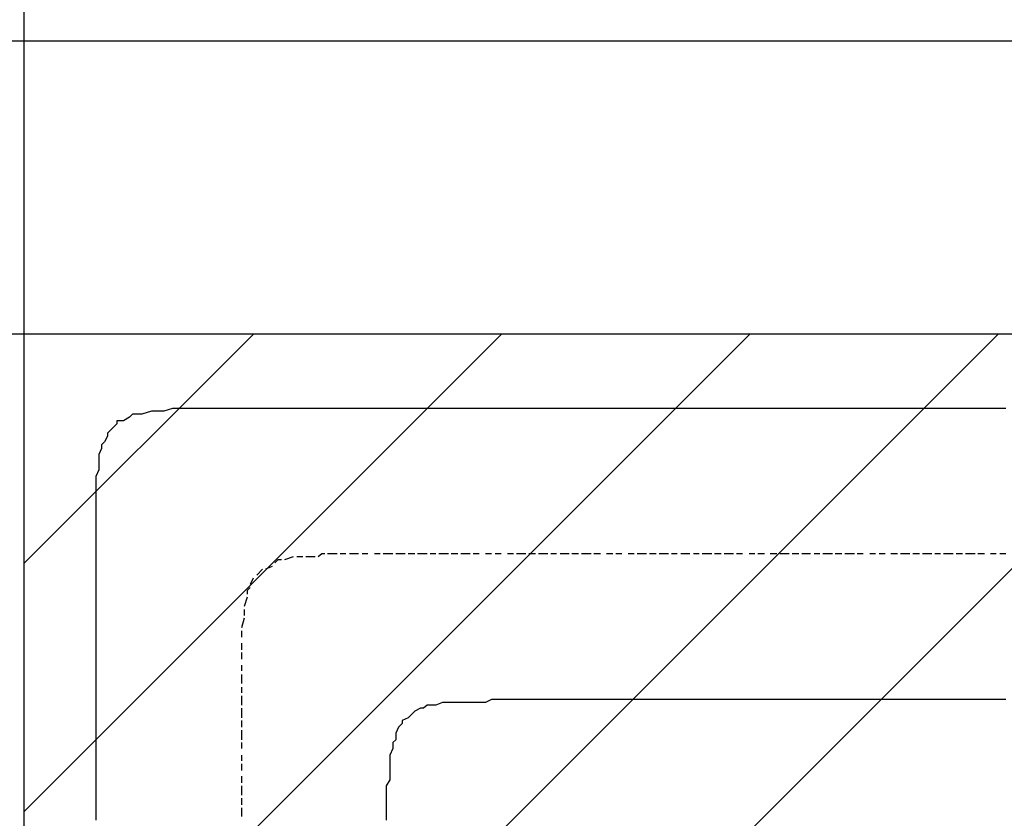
# Model space of a CAD drawing. Extents: x 997 to 109698, y 921 to 94021.
# Tile 270 of 656: x 36892 to 38238, y 26273 to 27365. Entities that reach past the tile are written whole.
import ezdxf

# ---------------------------------------------------------------- set-up
doc = ezdxf.new("R2010")
doc.units = 0
doc.header["$MEASUREMENT"] = 0
for name, color, linetype in [('12', 7, 'CONTINUOUS'), ('28', 7, 'CONTINUOUS'), ('40', 7, 'CONTINUOUS')]:
    doc.layers.add(name, color=color, linetype=linetype)

msp = doc.modelspace()

# ---------------------------------------------------------------- linework, layer by layer
at = {"layer": '12', "color": 1}
for p, q in [((37058.601607, 26825.953237), (37050.601607, 26825.953237)), ((37071.601607, 26829.953237), (37058.601607, 26825.953237)), ((37079.601607, 26829.953237), (37071.601607, 26829.953237)), ((37088.601607, 26829.953237), (37079.601607, 26829.953237)), ((37100.601607, 26833.953237), (37088.601607, 26829.953237)), ((37109.601607, 26833.953237), (37100.601607, 26833.953237)), ((37117.601607, 26833.953237), (37109.601607, 26833.953237)), ((37130.601607, 26833.953237), (37117.601607, 26833.953237)), ((37138.601607, 26833.953237), (37130.601607, 26833.953237)), ((37147.601607, 26833.953237), (37138.601607, 26833.953237)), ((37160.601607, 26833.953237), (37147.601607, 26833.953237)), ((37168.601607, 26833.953237), (37160.601607, 26833.953237)), ((37177.601607, 26833.953237), (37168.601607, 26833.953237)), ((37189.601607, 26833.953237), (37177.601607, 26833.953237)), ((37194.601607, 26833.953237), (37189.601607, 26833.953237)), ((37198.601607, 26833.953237), (37194.601607, 26833.953237)), ((37210.601607, 26833.953237), (37198.601607, 26833.953237)), ((37219.601607, 26833.953237), (37210.601607, 26833.953237)), ((37227.601607, 26833.953237), (37219.601607, 26833.953237)), ((37240.601607, 26833.953237), (37227.601607, 26833.953237)), ((37249.601607, 26833.953237), (37240.601607, 26833.953237)), ((37257.601607, 26833.953237), (37249.601607, 26833.953237)), ((37270.601607, 26833.953237), (37257.601607, 26833.953237)), ((37278.601607, 26833.953237), (37270.601607, 26833.953237)), ((37287.601607, 26833.953237), (37278.601607, 26833.953237)), ((37299.601607, 26833.953237), (37287.601607, 26833.953237)), ((37308.601607, 26833.953237), (37299.601607, 26833.953237)), ((37321.601607, 26833.953237), (37308.601607, 26833.953237)), ((37329.601607, 26833.953237), (37321.601607, 26833.953237)), ((37337.601607, 26833.953237), (37329.601607, 26833.953237)), ((37350.601607, 26833.953237), (37337.601607, 26833.953237)), ((37359.601607, 26833.953237), (37350.601607, 26833.953237)), ((37367.601607, 26833.953237), (37359.601607, 26833.953237)), ((37380.601607, 26833.953237), (37367.601607, 26833.953237)), ((37388.601607, 26833.953237), (37380.601607, 26833.953237)), ((37397.601607, 26833.953237), (37388.601607, 26833.953237)), ((37409.601607, 26833.953237), (37397.601607, 26833.953237)), ((37418.601607, 26833.953237), (37409.601607, 26833.953237)), ((37431.601607, 26833.953237), (37418.601607, 26833.953237)), ((37439.601607, 26833.953237), (37431.601607, 26833.953237)), ((37448.601607, 26833.953237), (37439.601607, 26833.953237)), ((37460.601607, 26833.953237), (37448.601607, 26833.953237)), ((37469.601607, 26833.953237), (37460.601607, 26833.953237)), ((37477.601607, 26833.953237), (37469.601607, 26833.953237)), ((37490.601607, 26833.953237), (37477.601607, 26833.953237)), ((37498.601607, 26833.953237), (37490.601607, 26833.953237)), ((37507.601607, 26833.953237), (37498.601607, 26833.953237)), ((37519.601607, 26833.953237), (37507.601607, 26833.953237)), ((37528.601607, 26833.953237), (37519.601607, 26833.953237)), ((37536.601607, 26833.953237), (37528.601607, 26833.953237)), ((37549.601607, 26833.953237), (37536.601607, 26833.953237)), ((37558.601607, 26833.953237), (37549.601607, 26833.953237)), ((37570.601607, 26833.953237), (37558.601607, 26833.953237)), ((37579.601607, 26833.953237), (37570.601607, 26833.953237)), ((37587.601607, 26833.953237), (37579.601607, 26833.953237)), ((37600.601607, 26833.953237), (37587.601607, 26833.953237)), ((37608.601607, 26833.953237), (37600.601607, 26833.953237)), ((37617.601607, 26833.953237), (37608.601607, 26833.953237)), ((37630.601607, 26833.953237), (37617.601607, 26833.953237)), ((37638.601607, 26833.953237), (37630.601607, 26833.953237)), ((37646.601607, 26833.953237), (37638.601607, 26833.953237)), ((37659.601607, 26833.953237), (37646.601607, 26833.953237)), ((37668.601607, 26833.953237), (37659.601607, 26833.953237)), ((37680.601607, 26833.953237), (37668.601607, 26833.953237)), ((37689.601607, 26833.953237), (37680.601607, 26833.953237)), ((37697.601607, 26833.953237), (37689.601607, 26833.953237)), ((37710.601607, 26833.953237), (37697.601607, 26833.953237)), ((37718.601607, 26833.953237), (37710.601607, 26833.953237)), ((37727.601607, 26833.953237), (37718.601607, 26833.953237)), ((37740.601607, 26833.953237), (37727.601607, 26833.953237)), ((37748.601607, 26833.953237), (37740.601607, 26833.953237)), ((37757.601607, 26833.953237), (37748.601607, 26833.953237)), ((37769.601607, 26833.953237), (37757.601607, 26833.953237)), ((37778.601607, 26833.953237), (37769.601607, 26833.953237)), ((37790.601607, 26833.953237), (37778.601607, 26833.953237)), ((37799.601607, 26833.953237), (37790.601607, 26833.953237)), ((37807.601607, 26833.953237), (37799.601607, 26833.953237)), ((37820.601607, 26833.953237), (37807.601607, 26833.953237)), ((37829.601607, 26833.953237), (37820.601607, 26833.953237)), ((37837.601607, 26833.953237), (37829.601607, 26833.953237)), ((37850.601607, 26833.953237), (37837.601607, 26833.953237)), ((37858.601607, 26833.953237), (37850.601607, 26833.953237)), ((37867.601607, 26833.953237), (37858.601607, 26833.953237)), ((37879.601607, 26833.953237), (37867.601607, 26833.953237)), ((37888.601607, 26833.953237), (37879.601607, 26833.953237)), ((37900.601607, 26833.953237), (37888.601607, 26833.953237)), ((37909.601607, 26833.953237), (37900.601607, 26833.953237)), ((37917.601607, 26833.953237), (37909.601607, 26833.953237)), ((37930.601607, 26833.953237), (37917.601607, 26833.953237)), ((37939.601607, 26833.953237), (37930.601607, 26833.953237)), ((37947.601607, 26833.953237), (37939.601607, 26833.953237)), ((37960.601607, 26833.953237), (37947.601607, 26833.953237)), ((37968.601607, 26833.953237), (37960.601607, 26833.953237)), ((37977.601607, 26833.953237), (37968.601607, 26833.953237)), ((37989.601607, 26833.953237), (37977.601607, 26833.953237)), ((37998.601607, 26833.953237), (37989.601607, 26833.953237)), ((38011.601607, 26833.953237), (37998.601607, 26833.953237)), ((38019.601607, 26833.953237), (38011.601607, 26833.953237)), ((38027.601607, 26833.953237), (38019.601607, 26833.953237)), ((38040.601607, 26833.953237), (38027.601607, 26833.953237)), ((38049.601607, 26833.953237), (38040.601607, 26833.953237)), ((38057.601607, 26833.953237), (38049.601607, 26833.953237)), ((38070.601607, 26833.953237), (38057.601607, 26833.953237)), ((38078.601607, 26833.953237), (38070.601607, 26833.953237)), ((38087.601607, 26833.953237), (38078.601607, 26833.953237)), ((38099.601607, 26833.953237), (38087.601607, 26833.953237)), ((38108.601607, 26833.953237), (38099.601607, 26833.953237)), ((38116.601607, 26833.953237), (38108.601607, 26833.953237)), ((38129.601607, 26833.953237), (38116.601607, 26833.953237)), ((38138.601607, 26833.953237), (38129.601607, 26833.953237)), ((38150.601607, 26833.953237), (38138.601607, 26833.953237)), ((38159.601607, 26833.953237), (38150.601607, 26833.953237)), ((38167.601607, 26833.953237), (38159.601607, 26833.953237)), ((38180.601607, 26833.953237), (38167.601607, 26833.953237)), ((38188.601607, 26833.953237), (38180.601607, 26833.953237)), ((38197.601607, 26833.953237), (38188.601607, 26833.953237)), ((38210.601607, 26833.953237), (38197.601607, 26833.953237)), ((38218.601607, 26833.953237), (38210.601607, 26833.953237)), ((38226.601607, 26833.953237), (38218.601607, 26833.953237)), ((38239.601607, 26833.953237), (38226.601607, 26833.953237)), ((37024.601607, 26812.953237), (37016.601607, 26804.953237)), ((37041.601607, 26821.953237), (37033.601607, 26816.953237)), ((37011.601607, 26795.953237), (37007.601607, 26787.953237)), ((37003.601607, 26778.953237), (36999.601607, 26770.953237)), ((36999.601607, 26770.953237), (36999.601607, 26757.953237)), ((36999.601607, 26749.953237), (36995.601607, 26740.953237)), ((36999.601607, 26757.953237), (36999.601607, 26749.953237)), ((36995.601607, 26740.953237), (36995.601607, 26728.953237)), ((36995.601607, 26728.953237), (36995.601607, 26719.953237)), ((36995.601607, 26719.953237), (36995.601607, 26711.953237)), ((36995.601607, 26711.953237), (36995.601607, 26698.953237)), ((36995.601607, 26698.953237), (36995.601607, 26689.953237)), ((36995.601607, 26689.953237), (36995.601607, 26677.953237)), ((36995.601607, 26677.953237), (36995.601607, 26668.953237)), ((36995.601607, 26668.953237), (36995.601607, 26660.953237)), ((36995.601607, 26660.953237), (36995.601607, 26647.953237)), ((36995.601607, 26647.953237), (36995.601607, 26639.953237)), ((36995.601607, 26639.953237), (36995.601607, 26634.953237)), ((36995.601607, 26634.953237), (36995.601607, 26630.953237)), ((36995.601607, 26630.953237), (36995.601607, 26617.953237)), ((36995.601607, 26617.953237), (36995.601607, 26609.953237)), ((36995.601607, 26609.953237), (36995.601607, 26601.953237)), ((36995.601607, 26601.953237), (36995.601607, 26588.953237)), ((36995.601607, 26588.953237), (36995.601607, 26579.953237)), ((36995.601607, 26579.953237), (36995.601607, 26567.953237)), ((36995.601607, 26567.953237), (36995.601607, 26558.953237)), ((36995.601607, 26558.953237), (36995.601607, 26550.953237)), ((36995.601607, 26550.953237), (36995.601607, 26537.953237)), ((36995.601607, 26537.953237), (36995.601607, 26529.953237)), ((36995.601607, 26529.953237), (36995.601607, 26520.953237)), ((36995.601607, 26520.953237), (36995.601607, 26507.953237)), ((36995.601607, 26507.953237), (36995.601607, 26499.953237)), ((36995.601607, 26499.953237), (36995.601607, 26490.953237)), ((36995.601607, 26490.953237), (36995.601607, 26478.953237)), ((36995.601607, 26478.953237), (36995.601607, 26469.953237)), ((36995.601607, 26469.953237), (36995.601607, 26457.953237)), ((36995.601607, 26457.953237), (36995.601607, 26448.953237)), ((36995.601607, 26448.953237), (36995.601607, 26440.953237)), ((36995.601607, 26440.953237), (36995.601607, 26427.953237)), ((37536.601607, 26435.953237), (37528.601607, 26431.953237)), ((37549.601607, 26435.953237), (37536.601607, 26435.953237)), ((37558.601607, 26435.953237), (37549.601607, 26435.953237)), ((37570.601607, 26435.953237), (37558.601607, 26435.953237)), ((37579.601607, 26435.953237), (37570.601607, 26435.953237)), ((37587.601607, 26435.953237), (37579.601607, 26435.953237)), ((37591.601607, 26435.953237), (37587.601607, 26435.953237)), ((37600.601607, 26435.953237), (37591.601607, 26435.953237)), ((37608.601607, 26435.953237), (37600.601607, 26435.953237)), ((37617.601607, 26435.953237), (37608.601607, 26435.953237)), ((37630.601607, 26435.953237), (37617.601607, 26435.953237)), ((37638.601607, 26435.953237), (37630.601607, 26435.953237)), ((37646.601607, 26435.953237), (37638.601607, 26435.953237)), ((37659.601607, 26435.953237), (37646.601607, 26435.953237)), ((37668.601607, 26435.953237), (37659.601607, 26435.953237)), ((37680.601607, 26435.953237), (37668.601607, 26435.953237)), ((37689.601607, 26435.953237), (37680.601607, 26435.953237)), ((37697.601607, 26435.953237), (37689.601607, 26435.953237)), ((37710.601607, 26435.953237), (37697.601607, 26435.953237)), ((37718.601607, 26435.953237), (37710.601607, 26435.953237)), ((37727.601607, 26435.953237), (37718.601607, 26435.953237)), ((37740.601607, 26435.953237), (37727.601607, 26435.953237)), ((37748.601607, 26435.953237), (37740.601607, 26435.953237)), ((37757.601607, 26435.953237), (37748.601607, 26435.953237)), ((37769.601607, 26435.953237), (37757.601607, 26435.953237)), ((37778.601607, 26435.953237), (37769.601607, 26435.953237)), ((37790.601607, 26435.953237), (37778.601607, 26435.953237)), ((37799.601607, 26435.953237), (37790.601607, 26435.953237)), ((37807.601607, 26435.953237), (37799.601607, 26435.953237)), ((37820.601607, 26435.953237), (37807.601607, 26435.953237)), ((37829.601607, 26435.953237), (37820.601607, 26435.953237)), ((37837.601607, 26435.953237), (37829.601607, 26435.953237)), ((37850.601607, 26435.953237), (37837.601607, 26435.953237)), ((37858.601607, 26435.953237), (37850.601607, 26435.953237)), ((37867.601607, 26435.953237), (37858.601607, 26435.953237)), ((37879.601607, 26435.953237), (37867.601607, 26435.953237)), ((37888.601607, 26435.953237), (37879.601607, 26435.953237)), ((37900.601607, 26435.953237), (37888.601607, 26435.953237)), ((37909.601607, 26435.953237), (37900.601607, 26435.953237)), ((37917.601607, 26435.953237), (37909.601607, 26435.953237)), ((37930.601607, 26435.953237), (37917.601607, 26435.953237)), ((37939.601607, 26435.953237), (37930.601607, 26435.953237)), ((37947.601607, 26435.953237), (37939.601607, 26435.953237)), ((37960.601607, 26435.953237), (37947.601607, 26435.953237)), ((37968.601607, 26435.953237), (37960.601607, 26435.953237)), ((37977.601607, 26435.953237), (37968.601607, 26435.953237)), ((37989.601607, 26435.953237), (37977.601607, 26435.953237)), ((37998.601607, 26435.953237), (37989.601607, 26435.953237)), ((38011.601607, 26435.953237), (37998.601607, 26435.953237)), ((38019.601607, 26435.953237), (38011.601607, 26435.953237)), ((38027.601607, 26435.953237), (38019.601607, 26435.953237)), ((38040.601607, 26435.953237), (38027.601607, 26435.953237)), ((38049.601607, 26435.953237), (38040.601607, 26435.953237)), ((38057.601607, 26435.953237), (38049.601607, 26435.953237)), ((38070.601607, 26435.953237), (38057.601607, 26435.953237)), ((38078.601607, 26435.953237), (38070.601607, 26435.953237)), ((38087.601607, 26435.953237), (38078.601607, 26435.953237)), ((38099.601607, 26435.953237), (38087.601607, 26435.953237)), ((38108.601607, 26435.953237), (38099.601607, 26435.953237)), ((38116.601607, 26435.953237), (38108.601607, 26435.953237)), ((38129.601607, 26435.953237), (38116.601607, 26435.953237)), ((38138.601607, 26435.953237), (38129.601607, 26435.953237)), ((38150.601607, 26435.953237), (38138.601607, 26435.953237)), ((38159.601607, 26435.953237), (38150.601607, 26435.953237)), ((38167.601607, 26435.953237), (38159.601607, 26435.953237)), ((38180.601607, 26435.953237), (38167.601607, 26435.953237)), ((38188.601607, 26435.953237), (38180.601607, 26435.953237)), ((38197.601607, 26435.953237), (38188.601607, 26435.953237)), ((38210.601607, 26435.953237), (38197.601607, 26435.953237)), ((38218.601607, 26435.953237), (38210.601607, 26435.953237)), ((38226.601607, 26435.953237), (38218.601607, 26435.953237)), ((38239.601607, 26435.953237), (38226.601607, 26435.953237)), ((36995.601607, 26427.953237), (36995.601607, 26419.953237)), ((37439.601607, 26423.953237), (37431.601607, 26419.953237)), ((37460.601607, 26427.953237), (37448.601607, 26427.953237)), ((37469.601607, 26431.953237), (37460.601607, 26427.953237)), ((37477.601607, 26431.953237), (37469.601607, 26431.953237)), ((37490.601607, 26431.953237), (37477.601607, 26431.953237)), ((37498.601607, 26431.953237), (37490.601607, 26431.953237)), ((37507.601607, 26431.953237), (37498.601607, 26431.953237)), ((37519.601607, 26431.953237), (37507.601607, 26431.953237)), ((37528.601607, 26431.953237), (37519.601607, 26431.953237)), ((36995.601607, 26419.953237), (36995.601607, 26410.953237)), ((36995.601607, 26410.953237), (36995.601607, 26397.953237)), ((37422.601607, 26410.953237), (37414.601607, 26406.953237)), ((36995.601607, 26397.953237), (36995.601607, 26389.953237)), ((37409.601607, 26397.953237), (37405.601607, 26389.953237)), ((36995.601607, 26389.953237), (36995.601607, 26380.953237)), ((36995.601607, 26380.953237), (36995.601607, 26368.953237)), ((36995.601607, 26368.953237), (36995.601607, 26359.953237)), ((37401.601607, 26368.953237), (37397.601607, 26359.953237)), ((37401.601607, 26376.953237), (37401.601607, 26368.953237)), ((36995.601607, 26359.953237), (36995.601607, 26347.953237)), ((37397.601607, 26359.953237), (37397.601607, 26347.953237)), ((36995.601607, 26347.953237), (36995.601607, 26338.953237)), ((37397.601607, 26347.953237), (37397.601607, 26338.953237)), ((36995.601607, 26338.953237), (36995.601607, 26330.953237)), ((36995.601607, 26330.953237), (36995.601607, 26317.953237)), ((37397.601607, 26338.953237), (37397.601607, 26330.953237)), ((36995.601607, 26317.953237), (36995.601607, 26308.953237)), ((37392.601607, 26317.953237), (37392.601607, 26308.953237)), ((36995.601607, 26308.953237), (36995.601607, 26300.953237)), ((36995.601607, 26300.953237), (36995.601607, 26287.953237)), ((37392.601607, 26308.953237), (37392.601607, 26300.953237)), ((37392.601607, 26300.953237), (37392.601607, 26287.953237)), ((36995.601607, 26287.953237), (36995.601607, 26279.953237)), ((37392.601607, 26287.953237), (37392.601607, 26279.953237)), ((36995.601607, 26279.953237), (36995.601607, 26270.953237)), ((37392.601607, 26279.953237), (37392.601607, 26270.953237))]:
    msp.add_line(p, q, dxfattribs=at)
at = {"layer": '12', "color": 5}
for p, q in [((37265.601607, 26630.953237), (37253.601607, 26626.953237)), ((37278.601607, 26630.953237), (37270.601607, 26630.953237)), ((37295.601607, 26630.953237), (37282.601607, 26630.953237)), ((37325.601607, 26634.953237), (37312.601607, 26634.953237)), ((37337.601607, 26634.953237), (37329.601607, 26634.953237)), ((37354.601607, 26634.953237), (37342.601607, 26634.953237)), ((37367.601607, 26634.953237), (37359.601607, 26634.953237)), ((37384.601607, 26634.953237), (37376.601607, 26634.953237)), ((37392.601607, 26634.953237), (37388.601607, 26634.953237)), ((37401.601607, 26634.953237), (37392.601607, 26634.953237)), ((37418.601607, 26634.953237), (37405.601607, 26634.953237)), ((37431.601607, 26634.953237), (37422.601607, 26634.953237)), ((37448.601607, 26634.953237), (37435.601607, 26634.953237)), ((37460.601607, 26634.953237), (37452.601607, 26634.953237)), ((37477.601607, 26634.953237), (37464.601607, 26634.953237)), ((37490.601607, 26634.953237), (37481.601607, 26634.953237)), ((37507.601607, 26634.953237), (37494.601607, 26634.953237)), ((37519.601607, 26634.953237), (37511.601607, 26634.953237)), ((37536.601607, 26634.953237), (37528.601607, 26634.953237)), ((37549.601607, 26634.953237), (37541.601607, 26634.953237)), ((37566.601607, 26634.953237), (37558.601607, 26634.953237)), ((37583.601607, 26634.953237), (37570.601607, 26634.953237)), ((37596.601607, 26634.953237), (37587.601607, 26634.953237)), ((37613.601607, 26634.953237), (37600.601607, 26634.953237)), ((37625.601607, 26634.953237), (37617.601607, 26634.953237)), ((37642.601607, 26634.953237), (37630.601607, 26634.953237)), ((37655.601607, 26634.953237), (37646.601607, 26634.953237)), ((37672.601607, 26634.953237), (37659.601607, 26634.953237)), ((37685.601607, 26634.953237), (37676.601607, 26634.953237)), ((37702.601607, 26634.953237), (37693.601607, 26634.953237)), ((37714.601607, 26634.953237), (37706.601607, 26634.953237)), ((37731.601607, 26634.953237), (37723.601607, 26634.953237)), ((37748.601607, 26634.953237), (37735.601607, 26634.953237)), ((37761.601607, 26634.953237), (37752.601607, 26634.953237)), ((37778.601607, 26634.953237), (37765.601607, 26634.953237)), ((37790.601607, 26634.953237), (37782.601607, 26634.953237)), ((37807.601607, 26634.953237), (37795.601607, 26634.953237)), ((37820.601607, 26634.953237), (37812.601607, 26634.953237)), ((37837.601607, 26634.953237), (37824.601607, 26634.953237)), ((37850.601607, 26634.953237), (37841.601607, 26634.953237)), ((37867.601607, 26634.953237), (37854.601607, 26634.953237)), ((37879.601607, 26634.953237), (37871.601607, 26634.953237)), ((37896.601607, 26634.953237), (37888.601607, 26634.953237)), ((37909.601607, 26634.953237), (37900.601607, 26634.953237)), ((37926.601607, 26634.953237), (37917.601607, 26634.953237)), ((37943.601607, 26634.953237), (37930.601607, 26634.953237)), ((37956.601607, 26634.953237), (37947.601607, 26634.953237)), ((37972.601607, 26634.953237), (37960.601607, 26634.953237)), ((37985.601607, 26634.953237), (37977.601607, 26634.953237)), ((38002.601607, 26634.953237), (37989.601607, 26634.953237)), ((38015.601607, 26634.953237), (38006.601607, 26634.953237)), ((38032.601607, 26634.953237), (38019.601607, 26634.953237)), ((38044.601607, 26634.953237), (38036.601607, 26634.953237)), ((38061.601607, 26634.953237), (38053.601607, 26634.953237)), ((38074.601607, 26634.953237), (38066.601607, 26634.953237)), ((38091.601607, 26634.953237), (38082.601607, 26634.953237)), ((38108.601607, 26634.953237), (38095.601607, 26634.953237)), ((38121.601607, 26634.953237), (38112.601607, 26634.953237)), ((38138.601607, 26634.953237), (38125.601607, 26634.953237)), ((38150.601607, 26634.953237), (38142.601607, 26634.953237)), ((38167.601607, 26634.953237), (38154.601607, 26634.953237)), ((38180.601607, 26634.953237), (38171.601607, 26634.953237)), ((38197.601607, 26634.953237), (38184.601607, 26634.953237)), ((38210.601607, 26634.953237), (38201.601607, 26634.953237)), ((38226.601607, 26634.953237), (38218.601607, 26634.953237)), ((38239.601607, 26634.953237), (38231.601607, 26634.953237)), ((37223.601607, 26613.953237), (37215.601607, 26605.953237)), ((37236.601607, 26617.953237), (37227.601607, 26613.953237)), ((37210.601607, 26601.953237), (37206.601607, 26592.953237)), ((37202.601607, 26575.953237), (37198.601607, 26562.953237)), ((37198.601607, 26558.953237), (37198.601607, 26550.953237)), ((37198.601607, 26546.953237), (37194.601607, 26533.953237)), ((37194.601607, 26529.953237), (37194.601607, 26520.953237)), ((37194.601607, 26512.953237), (37194.601607, 26503.953237)), ((37194.601607, 26499.953237), (37194.601607, 26490.953237)), ((37194.601607, 26482.953237), (37194.601607, 26474.953237)), ((37194.601607, 26469.953237), (37194.601607, 26457.953237)), ((37194.601607, 26452.953237), (37194.601607, 26444.953237)), ((37194.601607, 26440.953237), (37194.601607, 26435.953237)), ((37194.601607, 26435.953237), (37194.601607, 26427.953237)), ((37194.601607, 26423.953237), (37194.601607, 26410.953237)), ((37194.601607, 26406.953237), (37194.601607, 26397.953237)), ((37194.601607, 26393.953237), (37194.601607, 26380.953237)), ((37194.601607, 26376.953237), (37194.601607, 26368.953237)), ((37194.601607, 26359.953237), (37194.601607, 26351.953237)), ((37194.601607, 26347.953237), (37194.601607, 26338.953237)), ((37194.601607, 26330.953237), (37194.601607, 26321.953237)), ((37194.601607, 26317.953237), (37194.601607, 26304.953237)), ((37194.601607, 26300.953237), (37194.601607, 26291.953237)), ((37194.601607, 26287.953237), (37194.601607, 26275.953237))]:
    msp.add_line(p, q, dxfattribs=at)
at = {"layer": '12', "color": 1}
for points in [[(37050.601607, 26825.953237), (37045.601607, 26825.953237), (37041.601607, 26821.953237)], [(37033.601607, 26816.953237), (37024.601607, 26816.953237), (37024.601607, 26812.953237)], [(37016.601607, 26804.953237), (37011.601607, 26799.953237), (37011.601607, 26795.953237)], [(37007.601607, 26787.953237), (37003.601607, 26783.953237), (37003.601607, 26778.953237)], [(37448.601607, 26427.953237), (37443.601607, 26423.953237), (37439.601607, 26423.953237)], [(37431.601607, 26419.953237), (37426.601607, 26414.953237), (37422.601607, 26410.953237)], [(37414.601607, 26406.953237), (37414.601607, 26402.953237), (37409.601607, 26397.953237)], [(37405.601607, 26389.953237), (37405.601607, 26380.953237), (37401.601607, 26376.953237)], [(37397.601607, 26330.953237), (37397.601607, 26325.953237), (37392.601607, 26317.953237)]]:
    msp.add_lwpolyline(points, dxfattribs=at)
at = {"layer": '12', "color": 5}
for points in [[(37249.601607, 26626.953237), (37244.601607, 26626.953237), (37240.601607, 26622.953237)], [(37308.601607, 26634.953237), (37304.601607, 26634.953237), (37299.601607, 26630.953237)], [(37206.601607, 26588.953237), (37202.601607, 26584.953237), (37202.601607, 26579.953237)]]:
    msp.add_lwpolyline(points, dxfattribs=at)
at = {"layer": '28', "color": 2}
for p, q in [((36897.636205, 26622.096065), (37211.495377, 26935.955237)), ((36897.636205, 26282.68481), (37550.906632, 26935.955237)), ((36897.636205, 25943.273555), (37890.317887, 26935.955237)), ((36897.636205, 25603.862301), (38229.729142, 26935.955237)), ((36897.636205, 25264.451046), (38569.140397, 26935.955237))]:
    msp.add_line(p, q, dxfattribs=at)
at = {"layer": '40', "color": 8, "linetype": 'Continuous'}
for p, q in [((36897.636205, 27335.955237), (36897.636205, 30496.426245)), ((36897.636205, 27335.955237), (35722.918455, 27335.955237)), ((41947.636205, 27335.955237), (36897.636205, 27335.955237)), ((36897.636205, 26935.955237), (36897.636205, 27335.955237)), ((41947.636205, 27335.955237), (36947.636205, 27335.955237)), ((35722.918455, 26935.955237), (36897.636205, 26935.955237)), ((36897.636205, 18311.349699), (36897.636205, 26935.955237)), ((36897.636205, 26935.955237), (41547.636205, 26935.955237))]:
    msp.add_line(p, q, dxfattribs=at)

doc.saveas('drawing.dxf')
